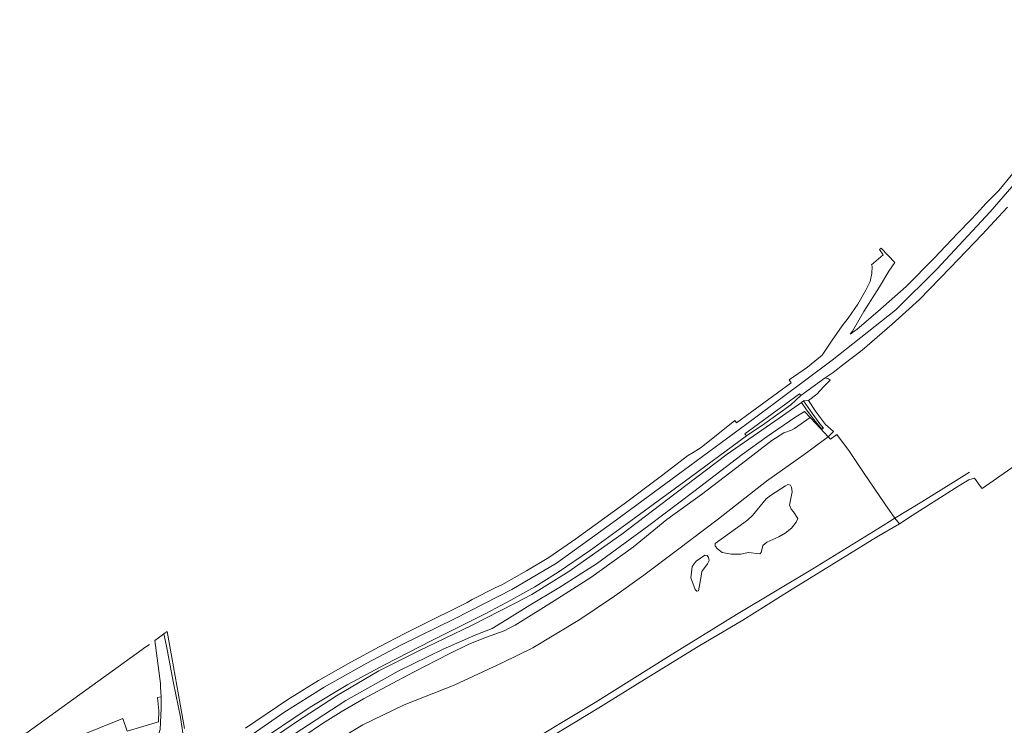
# Model space of a CAD drawing. Extents: x 130905 to 137824, y 412333 to 417928.
# Tile 312 of 313: x 137141 to 137416, y 417729 to 417925. Entities that reach past the tile are written whole.
import ezdxf
from ezdxf.lldxf.tags import DXFTag

# ---------------------------------------------------------------- set-up
doc = ezdxf.new("R2010")
doc.units = 0
for name, color, linetype, lineweight in [('B-ME-GR-GRAS-GV', 60, 'Continuous', 13), ('B-ME-GW-TALUD_KRUIN-G', 90, 'Continuous', 18), ('B-ME-GW-TALUD_TEEN-G', 90, 'Continuous', 18), ('B-ME-KG-GRENS_OPNAME-G', 210, 'KG-OPNAME', 18), ('B-ME-OB-BEKLEDING_STEEN-GV', 30, 'Continuous', 18), ('B-ME-OB-OEVERVOORZIENING-G', 7, 'Continuous', 18), ('B-ME-OG-TERREIN_GROEN_TUIN-GV', 7, 'Continuous', 18), ('B-ME-OG-WATER_RIVIER-GV', 130, 'Continuous', 18), ('B-ME-VH-VERHARDING_ASFALT-GV', 252, 'Continuous', 18), ('B-ME-WH-WINTERBED-G', 150, 'WH-WINTERBED', 18)]:
    doc.layers.add(name, color=color, linetype=linetype, lineweight=lineweight)
doc.styles.get("Standard").update_dxf_attribs({"font": 'arial.ttf'})
tags = doc.linetypes.add('KG-OPNAME', pattern='A,5.5,-2,["O",Standard,S=1.8,R=0,X=-0.5,Y=-0.9],-2,5.5,-2,[5,NLCS.SHX,S=0.75,R=0,X=0,Y=0],-2', length=19).pattern_tags.tags
tags[6] = DXFTag(74, 10)
tags = doc.linetypes.add('WH-WINTERBED', pattern='A,6,-3.5,["WB",Standard,S=1.8,R=0,X=-1.5,Y=-0.9],-3.5,6,-3.5,6,-3.5,6,-3.5,6,-3.5', length=51).pattern_tags.tags
tags[6] = DXFTag(74, 10)

msp = doc.modelspace()

# ---------------------------------------------------------------- linework, layer by layer
at = {"layer": 'B-ME-GR-GRAS-GV'}
for points in [[(137206.667, 417723.136, 6.679), (137222.209, 417733.558, 6.719), (137232.692, 417739.904, 6.733), (137242.967, 417745.319, 6.773), (137256.078, 417752.111, 6.846), (137271.196, 417759.621, 6.843), (137278.114, 417763.331, 6.84), (137284.811, 417767.075, 6.906), (137291.274, 417771.18, 6.906), (137300.281, 417777.31, 6.936), (137310.555, 417784.704, 6.916), (137326.422, 417796.332, 6.719), (137343.756, 417809.098, 6.735), (137348.927, 417812.519, 6.716), (137356.173, 417817.8, 6.686), (137358.924, 417820.327, 6.692), (137365.746, 417825.25, 6.728), (137366.678, 417824.999, 6.722), (137367.068, 417824.636, 6.706), (137365.355, 417822.885, 6.763), (137363.341, 417820.765, 6.612), (137361.043, 417818.985, 6.538), (137359.628, 417818.841, 6.465), (137359.112, 417818.413, 6.353), (137352.924, 417814.07, 6.609), (137338.402, 417803.996, 6.615), (137324.204, 417793.283, 6.709), (137309.014, 417781.729, 6.786), (137294.277, 417771.314, 6.773), (137283.983, 417764.939, 6.779), (137279.335, 417762.479, 6.776), (137267.167, 417756.319, 6.786), (137252.451, 417749.223, 6.766), (137241.378, 417743.642, 6.719), (137229.56, 417736.712, 6.622), (137218.451, 417729.456, 6.605), (137203.937, 417719.58, 6.555)], [(137203.937, 417719.58, 6.555), (137218.451, 417729.456, 6.605), (137229.56, 417736.712, 6.622), (137241.378, 417743.642, 6.719), (137252.451, 417749.223, 6.766), (137267.167, 417756.319, 6.786), (137279.335, 417762.479, 6.776), (137283.983, 417764.939, 6.779), (137294.277, 417771.314, 6.773), (137309.014, 417781.729, 6.786), (137324.204, 417793.283, 6.709), (137338.402, 417803.996, 6.615), (137352.924, 417814.07, 6.609), (137359.112, 417818.413, 6.353), (137360.519, 417816.36, 5.203), (137362.594, 417813.697, 3.778), (137364.78, 417810.959, 2.99), (137365.199, 417811.259, 2.99), (137364.256, 417812.444, 3.253), (137361.584, 417816.048, 4.715), (137359.628, 417818.841, 6.465), (137361.043, 417818.985, 6.538), (137363.024, 417815.967, 4.598), (137365.781, 417812.296, 3.315), (137368.027, 417810.358, 2.404), (137366.579, 417808.864, 2.259), (137363.177, 417812.476, 3.447), (137361.543, 417814.256, 4.216), (137359.994, 417815.944, 4.772), (137357.214, 417814.217, 4.702), (137349.527, 417808.959, 4.494), (137342.625, 417803.965, 4.618), (137329.081, 417793.605, 4.732), (137316.606, 417784.136, 4.658), (137302.033, 417773.446, 4.725), (137291.501, 417766.745, 4.712), (137283.407, 417761.958, 4.795), (137277.052, 417757.945, 5.083), (137272.902, 417755.438, 4.829), (137268.372, 417753.726, 4.648), (137259.28, 417749.691, 4.662), (137246.748, 417743.568, 4.628), (137232.179, 417735.416, 4.461), (137217.756, 417726.046, 4.438)], [(137214.687, 417721.62, 4.179), (137225.648, 417728.987, 4.216), (137230.882, 417732.253, 4.129), (137237.041, 417735.828, 4.166), (137243.518, 417739.324, 4.266), (137251.202, 417743.391, 4.204), (137260.97, 417748.444, 4.266), (137266.448, 417751.086, 4.254), (137271.325, 417753.061, 4.204), (137276.311, 417754.858, 4.141), (137277.894, 417755.607, 4.104), (137279.354, 417756.399, 4.141), (137290.231, 417763.148, 4.329), (137300.382, 417769.707, 4.404), (137312.276, 417778.238, 4.241), (137321.635, 417785.824, 4.366), (137331.28, 417792.806, 4.391), (137342.348, 417801.252, 4.229), (137350.891, 417807.815, 4.166), (137354.204, 417809.917, 4.254), (137356.324, 417810.716, 4.104), (137357.118, 417811.193, 4.104), (137361.543, 417814.256, 4.216), (137363.177, 417812.476, 3.447), (137366.579, 417808.864, 2.259), (137359.827, 417803.889, 1.808), (137349.326, 417796.478, 1.765), (137335.979, 417786.016, 1.956), (137324.553, 417777.383, 1.798), (137315.147, 417770.274, 1.963), (137306.989, 417764.512, 2.075), (137297.36, 417758.011, 2.138), (137284.281, 417750.053, 2.1), (137275.72, 417745.869, 1.875), (137262.37, 417739.664, 2.022), (137248.446, 417734.183, 2.327), (137236.867, 417728.632, 2.34), (137228.106, 417723.329, 2.363)], [(137228.106, 417723.329, 2.363), (137236.867, 417728.632, 2.34), (137248.446, 417734.183, 2.327), (137262.37, 417739.664, 2.022), (137275.72, 417745.869, 1.875), (137284.281, 417750.053, 2.1), (137297.36, 417758.011, 2.138), (137306.989, 417764.512, 2.075), (137315.147, 417770.274, 1.963), (137324.553, 417777.383, 1.798), (137335.979, 417786.016, 1.956), (137349.326, 417796.478, 1.765), (137359.827, 417803.889, 1.808), (137366.579, 417808.864, 2.259), (137367.208, 417808.196, 2.039), (137368.932, 417809.473, 2.173), (137372.452, 417804.767, 1.835), (137376.422, 417798.893, 1.715), (137382.37, 417790.147, 1.648), (137385.154, 417786.154, 1.373), (137380.365, 417783.198, 1.433), (137362.234, 417772.105, 1.433), (137341.015, 417759.35, 1.46), (137322.083, 417747.651, 1.36), (137301.586, 417734.896, 1.337), (137278.095, 417720.699, 1.353)], [(137186.859, 417725.696, 5.792), (137186.093, 417730.78, 5.24), (137184.164, 417740.203, 4.248), (137182.201, 417750.539, 3.23), (137181.468, 417753.948, 2.979), (137181.853, 417754.225, 3.008), (137182.366, 417754.595, 3.092), (137183.66, 417747.418, 3.554), (137185.966, 417734.366, 4.829), (137187.223, 417727.587, 5.662)]]:
    msp.add_polyline3d(points, dxfattribs=at)
for points in [[(137336.966, 417776.67, 1.666), (137339.489, 417776.13, 1.666), (137342.221, 417776.174, 1.666), (137344.261, 417776.603, 1.666), (137347.501, 417776.291, 1.666), (137347.909, 417776.612, 1.666), (137348.313, 417778.561, 1.666), (137349.487, 417779.473, 1.666), (137352.808, 417781.002, 1.666), (137354.592, 417781.973, 1.666), (137356.303, 417783.419, 1.666), (137357.627, 417785.039, 1.666), (137358.074, 417786.143, 1.666), (137356.918, 417787.94, 1.666), (137356.233, 417788.687, 1.666), (137355.794, 417789.83, 1.666), (137356.504, 417793.504, 1.666), (137356.337, 417794.827, 1.666), (137356.019, 417795.391, 1.666), (137355.343, 417795.581, 1.666), (137354.697, 417795.224, 1.666), (137350.442, 417792.473, 1.666), (137349.278, 417791.591, 1.666), (137345.477, 417786.965, 1.666), (137344.183, 417785.767, 1.666), (137343.051, 417784.874, 1.666), (137335.052, 417779.154, 1.666), (137335.096, 417778.36, 1.666), (137335.678, 417777.615, 1.666)], [(137329.443, 417766.35, 1.654), (137329.947, 417765.823, 1.654), (137330.435, 417765.978, 1.654), (137331.132, 417770.054, 1.654), (137331.345, 417771.327, 1.654), (137332.969, 417773.446, 1.654), (137333.433, 417774.404, 1.654), (137333.224, 417775.223, 1.654), (137332.793, 417775.758, 1.654), (137332.167, 417775.895, 1.654), (137329.77, 417774.227, 1.654), (137328.656, 417772.757, 1.654), (137328.257, 417769.612, 1.654)]]:
    msp.add_polyline3d(points, close=True, dxfattribs=at)
at = {"layer": 'B-ME-GW-TALUD_KRUIN-G'}
for points in [[(137359.112, 417818.413, 6.353), (137352.924, 417814.07, 6.609), (137338.402, 417803.996, 6.615), (137324.204, 417793.283, 6.709), (137309.014, 417781.729, 6.786), (137294.277, 417771.314, 6.773), (137283.983, 417764.939, 6.779), (137279.335, 417762.479, 6.776), (137267.167, 417756.319, 6.786), (137252.451, 417749.223, 6.766), (137241.378, 417743.642, 6.719), (137229.56, 417736.712, 6.622), (137218.451, 417729.456, 6.605), (137203.937, 417719.58, 6.555), (137189.06, 417708.592, 6.579), (137173.682, 417697.138, 6.692), (137164.587, 417690.861, 6.623)], [(137214.687, 417721.62, 4.179), (137225.648, 417728.987, 4.216), (137230.882, 417732.253, 4.129), (137237.041, 417735.828, 4.166), (137243.518, 417739.324, 4.266), (137251.202, 417743.391, 4.204), (137260.97, 417748.444, 4.266), (137266.448, 417751.086, 4.254), (137271.325, 417753.061, 4.204), (137276.311, 417754.858, 4.141), (137277.894, 417755.607, 4.104), (137279.354, 417756.399, 4.141), (137290.231, 417763.148, 4.329), (137300.382, 417769.707, 4.404), (137312.276, 417778.238, 4.241), (137321.635, 417785.824, 4.366), (137331.28, 417792.806, 4.391), (137342.348, 417801.252, 4.229), (137350.891, 417807.815, 4.166), (137354.204, 417809.917, 4.254), (137356.324, 417810.716, 4.104), (137357.118, 417811.193, 4.104), (137361.543, 417814.256, 4.216)], [(137170.648, 417656.565, 1.476), (137184.062, 417664.75, 1.4), (137200.489, 417674.318, 1.33), (137210.802, 417680.716, 1.35), (137214.606, 417682.693, 1.403), (137229.039, 417691.343, 1.373), (137252.388, 417705.476, 1.387), (137278.095, 417720.699, 1.353), (137301.586, 417734.896, 1.337), (137322.083, 417747.651, 1.36), (137341.015, 417759.35, 1.46), (137362.234, 417772.105, 1.433), (137380.365, 417783.198, 1.433), (137385.154, 417786.154, 1.373), (137392.606, 417790.77, 1.39), (137401.42, 417796.203, 1.383), (137405.94, 417799.036, 1.584)], [(137181.468, 417753.948, 2.979), (137182.201, 417750.539, 3.23), (137184.164, 417740.203, 4.248), (137186.093, 417730.78, 5.24), (137186.859, 417725.696, 5.792), (137186.806, 417723.068, 6.107), (137186.16, 417720.71, 6.304), (137184.957, 417717.904, 6.573), (137182.915, 417715.072, 6.654), (137177.643, 417710.948, 6.438), (137168.377, 417704.236, 6.552), (137162.401, 417699.887, 6.585), (137158.685, 417696.674, 6.548)]]:
    msp.add_polyline3d(points, dxfattribs=at)
at = {"layer": 'B-ME-GW-TALUD_TEEN-G'}
for points in [[(137361.543, 417814.256, 4.216), (137359.994, 417815.944, 4.772), (137357.214, 417814.217, 4.702), (137349.527, 417808.959, 4.494), (137342.625, 417803.965, 4.618), (137329.081, 417793.605, 4.732), (137316.606, 417784.136, 4.658), (137302.033, 417773.446, 4.725), (137291.501, 417766.745, 4.712), (137283.407, 417761.958, 4.795), (137277.052, 417757.945, 5.083), (137272.902, 417755.438, 4.829), (137268.372, 417753.726, 4.648), (137259.28, 417749.691, 4.662), (137246.748, 417743.568, 4.628), (137232.179, 417735.416, 4.461), (137217.756, 417726.046, 4.438), (137207.629, 417718.769, 4.501), (137198.543, 417711.823, 4.464), (137197.676, 417711.136, 4.496), (137195.351, 417709.291, 4.581), (137192.609, 417707.354, 4.417), (137180.556, 417698.422, 4.31), (137165.155, 417687.646, 4.23)], [(137275.72, 417745.869, 1.875), (137262.37, 417739.664, 2.022), (137248.446, 417734.183, 2.327), (137236.867, 417728.632, 2.34), (137228.106, 417723.329, 2.363), (137218.573, 417715.958, 2.43), (137208.446, 417708.397, 2.457), (137202.347, 417703.907, 2.504), (137201.531, 417703.417, 2.511), (137197.823, 417701.012, 2.689), (137189.039, 417695.746, 2.394), (137177.009, 417687.08, 2.522), (137166.661, 417679.245, 2.518)]]:
    msp.add_polyline3d(points, dxfattribs=at)
at = {"layer": 'B-ME-KG-GRENS_OPNAME-G'}
msp.add_polyline3d([(137141.29, 417725.031, 1.239), (137154.676, 417734.666, 0.985), (137175.393, 417749.576, 1.169), (137176.173, 417750.137, 1.098), (137177.429, 417751.041, 1.09)], dxfattribs=at)
at = {"layer": 'B-ME-OB-BEKLEDING_STEEN-GV'}
msp.add_polyline3d([(137221.869, 417684.984, 1), (137215.756, 417681.148, 1), (137214.606, 417682.693, 1.403), (137229.039, 417691.343, 1.373), (137252.388, 417705.476, 1.387), (137278.095, 417720.699, 1.353), (137301.586, 417734.896, 1.337), (137322.083, 417747.651, 1.36), (137341.015, 417759.35, 1.46), (137362.234, 417772.105, 1.433), (137380.365, 417783.198, 1.433), (137385.154, 417786.154, 1.373), (137386.418, 417784.638, 1), (137379.978, 417780.937, 1), (137368.164, 417773.557, 1), (137355.745, 417765.952, 1), (137342.727, 417757.786, 1), (137330.364, 417750.455, 1), (137315.346, 417741.22, 1), (137302.66, 417733.396, 1), (137283.793, 417721.97, 1), (137270.593, 417714.057, 1), (137249.05, 417701.497, 1), (137227.389, 417688.215, 1)], close=True, dxfattribs=at)
at = {"layer": 'B-ME-OB-OEVERVOORZIENING-G'}
msp.add_polyline3d([(137171.056, 417654.258, 1), (137183.358, 417661.839, 1), (137197.798, 417670.394, 1), (137211.264, 417678.327, 1), (137215.756, 417681.148, 1), (137221.869, 417684.984, 1), (137227.389, 417688.215, 1), (137249.05, 417701.497, 1), (137270.593, 417714.057, 1), (137283.793, 417721.97, 1), (137302.66, 417733.396, 1), (137315.346, 417741.22, 1), (137330.364, 417750.455, 1), (137342.727, 417757.786, 1), (137355.745, 417765.952, 1), (137368.164, 417773.557, 1), (137379.978, 417780.937, 1), (137386.418, 417784.638, 1), (137389.923, 417786.908, 1), (137402.952, 417795.177, 1), (137405.732, 417796.888, 1), (137407.268, 417797.291, 1), (137408.933, 417795.079, 1)], dxfattribs=at)
at = {"layer": 'B-ME-OG-TERREIN_GROEN_TUIN-GV'}
msp.add_polyline3d([(137180.465, 417727.373, 1.423), (137180.705, 417733.137, 1.353), (137180.699, 417736.411, 1.17), (137180.512, 417739.139, 1.194), (137180.478, 417740.182, 1.166), (137178.97, 417752.151, 1.092), (137179.994, 417752.888, 1.464), (137181.468, 417753.948, 2.979), (137182.201, 417750.539, 3.23), (137184.164, 417740.203, 4.248), (137186.093, 417730.78, 5.24), (137186.859, 417725.696, 5.792)], dxfattribs=at)
msp.add_polyline3d([(137180.465, 417727.373, 1.423), (137179.503, 417724.54, 1.507), (137178.48, 417722.467, 1.754), (137176.374, 417720.462, 1.604), (137170.035, 417715.309, 1.701), (137164.635, 417711.259, 2.073), (137158.752, 417707.217, 2.223), (137152.638, 417702.962, 2.148), (137150.824, 417707.223, 1.795), (137157.322, 417713.593, 1.577), (137156.682, 417725.034, 1.228), (137169.998, 417730.381, 1.169), (137171.252, 417726.872, 1.276), (137179.93, 417729.461, 1.323), (137180.092, 417732.576, 1.173), (137179.655, 417736.243, 1.132), (137180.699, 417736.411, 1.17), (137180.705, 417733.137, 1.353)], close=True, dxfattribs=at)
at = {"layer": 'B-ME-OG-WATER_RIVIER-GV'}
msp.add_polyline3d([(137283.793, 417721.97, 1), (137302.66, 417733.396, 1), (137315.346, 417741.22, 1), (137330.364, 417750.455, 1), (137342.727, 417757.786, 1), (137355.745, 417765.952, 1), (137368.164, 417773.557, 1), (137379.978, 417780.937, 1), (137386.418, 417784.638, 1), (137389.923, 417786.908, 1), (137402.952, 417795.177, 1), (137405.732, 417796.888, 1), (137407.268, 417797.291, 1), (137408.933, 417795.079, 1), (137409.416, 417794.423, 1), (137436.43, 417813.259, 1)], dxfattribs=at)
at = {"layer": 'B-ME-VH-VERHARDING_ASFALT-GV'}
for points in [[(137204.2, 417727.707, 6.86), (137216.003, 417735.695, 6.829), (137224.573, 417740.996, 6.947), (137233.592, 417746.054, 6.987), (137241.43, 417750.346, 6.967), (137248.585, 417754.115, 6.977), (137252.303, 417755.967, 6.927), (137265.992, 417762.749, 6.939), (137267.334, 417763.509, 6.939), (137273.757, 417766.768, 6.887), (137275.587, 417767.662, 6.903), (137282.534, 417771.569, 6.866), (137288.679, 417775.195, 6.823), (137296.208, 417780.456, 6.819), (137309.675, 417790.216, 6.779), (137320.501, 417798.298, 6.746), (137327.387, 417803.512, 6.742), (137328.97, 417804.505, 6.765), (137331.117, 417805.852, 6.796), (137340.567, 417813.36, 6.783), (137340.986, 417812.771, 6.808), (137356.244, 417823.893, 6.808), (137355.666, 417824.711, 6.727), (137360.742, 417828.258, 6.689), (137364.878, 417831.557, 6.664), (137367.447, 417835.497, 6.488), (137370.417, 417839.801, 6.294), (137372.1, 417841.908, 5.982), (137374.804, 417845.837, 4.919), (137377.063, 417849.683, 4.044), (137378.271, 417852.14, 3.544), (137378.731, 417854.346, 3.082), (137378.796, 417856.365, 2.807), (137378.612, 417856.763, 2.737), (137381.867, 417859.516, 2.593), (137380.883, 417861.005, 2.426), (137381.338, 417861.413, 2.42), (137385.128, 417857.367, 2.813), (137383.448, 417854.951, 3.17), (137380.837, 417850.67, 3.718), (137376.481, 417843.792, 5.1), (137373.304, 417838.285, 6.492), (137372.701, 417837.474, 6.635), (137374.645, 417838.833, 6.635), (137380.35, 417843.739, 6.632), (137388.268, 417850.697, 6.602), (137396.086, 417858.573, 6.548), (137402.537, 417865.468, 6.478), (137406.266, 417869.288, 6.531), (137407.852, 417870.997, 6.552), (137410.568, 417873.928, 6.567), (137414.066, 417877.483, 6.585), (137423.152, 417888.459, 6.645)], [(137416.54, 417872.85, 6.691), (137415.204, 417871.397, 6.666), (137413.977, 417870.101, 6.597), (137409.409, 417865.183, 6.777), (137400.514, 417855.933, 6.77), (137391.972, 417847.056, 6.712), (137384.352, 417840.246, 6.84), (137376.035, 417833.009, 6.756), (137371.026, 417829.178, 6.746), (137368.848, 417827.523, 6.857), (137367.917, 417826.8, 6.739), (137365.746, 417825.25, 6.728), (137358.924, 417820.327, 6.692), (137358.55, 417820.844, 6.76), (137343.348, 417809.664, 6.76), (137343.756, 417809.098, 6.735), (137326.422, 417796.332, 6.719), (137310.555, 417784.704, 6.916), (137300.281, 417777.31, 6.936), (137291.274, 417771.18, 6.906), (137284.811, 417767.075, 6.906), (137278.114, 417763.331, 6.84), (137271.196, 417759.621, 6.843), (137256.078, 417752.111, 6.846), (137242.967, 417745.319, 6.773), (137232.692, 417739.904, 6.733), (137222.209, 417733.558, 6.719), (137206.667, 417723.136, 6.679)]]:
    msp.add_polyline3d(points, dxfattribs=at)
at = {"layer": 'B-ME-WH-WINTERBED-G'}
msp.add_polyline3d([(137457.513, 417925.026, 6.916), (137438.914, 417903.484, 6.99), (137425.62, 417887.593, 6.702), (137411.703, 417871.493, 6.766), (137396.86, 417855.542, 6.719), (137385.378, 417844.195, 6.779), (137367.694, 417830.177, 6.766), (137345.631, 417813.785, 6.799), (137326.242, 417799.446, 6.86), (137306.582, 417784.974, 6.943), (137290.826, 417773.652, 6.983), (137278.426, 417766.372, 7.003), (137262.628, 417758.243, 7.007), (137247.498, 417750.82, 6.96), (137237.969, 417745.793, 6.916), (137226.129, 417739.087, 6.866), (137214.857, 417732.037, 6.809), (137196.323, 417719.183, 6.813), (137191.601, 417715.782, 6.804), (137179.082, 417706.767, 6.779), (137162.047, 417694.085, 7.132)], dxfattribs=at)

doc.saveas('drawing.dxf')
